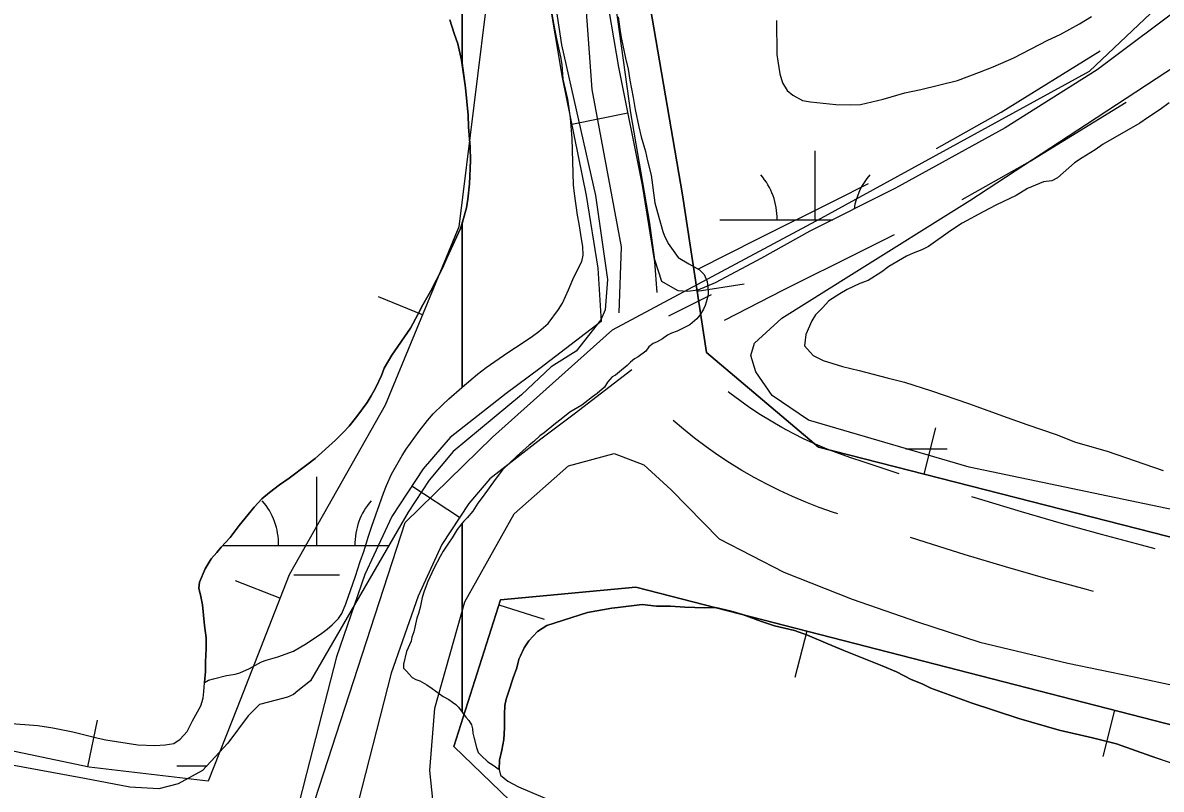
# Model space of a CAD drawing. Extents: x 3445503 to 3483459, y 540493 to 566012.
# Drawn here: x 3466127 to 3466724, y 548131 to 548533 of the extents above; entities that cross this region are included whole.
import ezdxf

# ---------------------------------------------------------------- set-up
doc = ezdxf.new("R2010")
doc.units = 0
for name, color, linetype in [('V-BORW-LINE', 7, 'Continuous'), ('V-ROAD-CNTR', 7, 'Continuous'), ('V-SITE-VEGE', 7, 'Continuous'), ('V-WETL-SWMP', 7, 'Continuous')]:
    doc.layers.add(name, color=color, linetype=linetype)

msp = doc.modelspace()

# ---------------------------------------------------------------- linework, layer by layer
at = {"layer": 'V-BORW-LINE'}
for p, q in [((3466480.43, 548391.89), (3466505.14, 548395.69)), ((3466336.38, 548379.36), (3466313.26, 548388.88)), ((3466599.44, 548295.88), (3466605.63, 548320.1)), ((3466261.66, 548230.82), (3466238.37, 548239.91)), ((3466376.44, 548227.39), (3466400.28, 548219.85)), ((3466537.95, 548213.53), (3466531.73, 548189.32)), ((3466699.31, 548172.08), (3466693.09, 548147.87)), ((3466160.89, 548142.4), (3466166.04, 548166.86))]:
    msp.add_line(p, q, dxfattribs=at)
for points in [[(3466529.84, 549052.52), (3466514.55, 549006.07), (3466471.5, 548955.66), (3466413.72, 548874.66), (3466390.5, 548777.79), (3466378.6, 548657.71), (3466371.24, 548552.91), (3466355.38, 548425.46), (3466316.86, 548332), (3466266.44, 548243.07), (3466239.25, 548173.4), (3466223.96, 548134.88), (3466161.65, 548142.24), (3465975.86, 548181.32)], [(3466720.03, 549039.55), (3466746.51, 549040.36), (3466878.64, 549045.12), (3466928.6, 549056.96), (3467103.1, 549012.85), (3467201.16, 548975.42), (3467294.87, 548904.06), (3467367.72, 548783.51), (3467391.05, 548616.54), (3467326.34, 548429.37), (3467274.5, 548300.59), (3467198.02, 548215.41), (3467139.38, 548172.91), (3466996.02, 548188.06), (3466743.16, 548259.11), (3466544, 548310.06), (3466485.39, 548359.68), (3466472.67, 548442.32), (3466444.86, 548605.42), (3466457.29, 548717.72), (3466547.64, 548876.81), (3466669.64, 548985.71), (3466720.03, 549039.55)], [(3466720.03, 549039.55), (3466669.64, 548985.71), (3466547.64, 548876.81), (3466457.29, 548717.72), (3466444.86, 548605.42), (3466472.67, 548442.32), (3466485.39, 548359.68), (3466544, 548310.06), (3466743.16, 548259.11), (3466947.33, 548201.74)], [(3468438.64, 548457.13), (3468325.16, 548391.76), (3468308.19, 548374.85), (3468127.69, 548173.83), (3467880.55, 548016.83), (3467765.45, 547928.77), (3467664.22, 547914.14), (3467531.26, 547860.94), (3467305.33, 547915.62), (3466839.35, 548027.9), (3466570.66, 548066.77), (3466392.05, 548115.36), (3466352.92, 548153.05), (3466377.25, 548229.95), (3466448.28, 548236.57), (3466888.5, 548123.48), (3467032.37, 548105.24), (3467163.25, 548095.66), (3467273.73, 548095.38), (3467363.81, 548180.97), (3467464.68, 548395.31), (3467500.46, 548530.34)], [(3466945.74, 548116.22), (3466888.5, 548123.48), (3466448.28, 548236.57), (3466377.25, 548229.95), (3466352.92, 548153.05), (3466392.05, 548115.36), (3466570.66, 548066.77), (3466839.35, 548027.9), (3467305.33, 547915.62), (3467531.26, 547860.94), (3467664.22, 547914.14), (3467765.45, 547928.77), (3467880.55, 548016.83), (3468127.69, 548173.83), (3468308.19, 548374.85), (3468325.16, 548391.76), (3468438.64, 548457.13)]]:
    msp.add_lwpolyline(points, dxfattribs=at)
at = {"layer": 'V-ROAD-CNTR'}
for p, q in [((3466444.1, 548485.08), (3466414.68, 548479.17)), ((3466355.85, 548273.09), (3466330.79, 548289.58))]:
    msp.add_line(p, q, dxfattribs=at)
for points in [[(3466562.56, 547860.67), (3466459.32, 547928.55), (3466300.48, 548017.95), (3466282.87, 548032.76), (3466270.93, 548052.65), (3466271.09, 548097.28), (3466327.38, 548270.5), (3466373.11, 548315.21), (3466436.12, 548371.6), (3466545.39, 548429.99), (3466686.15, 548507.15), (3466759.97, 548577.04), (3466803.84, 548655.61), (3466861.08, 548867.98), (3466863.2, 548946.27), (3466845.45, 548991.62), (3466814.27, 549023.68), (3466784.25, 549057.9), (3466706.44, 549079.36), (3466577.36, 549116.64), (3466478.58, 549135.21), (3466363.82, 549172.42), (3465951.36, 549278.7)], [(3466676.16, 549076.83), (3466664.47, 549038.51), (3466628.14, 549005.84), (3466559.49, 548952.06), (3466497.58, 548875.36), (3466445.25, 548786.18), (3466426.94, 548743.61), (3466414.56, 548702.04), (3466415.74, 548627.37), (3466425.24, 548497.45), (3466440.58, 548415.08), (3466439.35, 548380.47)], [(3466688.71, 549060.85), (3466685.7, 549049.43), (3466680.74, 549033.64), (3466671.38, 549019.71), (3466653.17, 549000.33), (3466615.54, 548970.84), (3466582.99, 548944.9), (3466558.34, 548923.29), (3466537.7, 548901.9), (3466517.55, 548877.57), (3466500.08, 548849.93), (3466491.51, 548834.79), (3466466.1, 548783.58), (3466447.53, 548734.67), (3466434.78, 548688.44), (3466429.59, 548647.25), (3466428.48, 548594.99), (3466431.75, 548553.39), (3466439.23, 548509.31), (3466451.68, 548447.29), (3466458.15, 548407.21), (3466459.2, 548391.08)], [(3466401.95, 548549.7), (3466409.73, 548503.85), (3466422.16, 548441.95), (3466428.3, 548403.84), (3466430.12, 548375.93), (3466397.87, 548351.22), (3466380.24, 548338.08), (3466350.97, 548315.14), (3466336.71, 548298.59), (3466320.32, 548273.65), (3466306.26, 548243.25), (3466291.26, 548200.18), (3466275.64, 548138.92), (3466266.77, 548104.68), (3466260.47, 548066.19), (3466258.84, 548044.67)], [(3466605.85, 548466.58), (3466639.81, 548485.72), (3466691.73, 548517.78)], [(3466619.47, 548439.82), (3466655.06, 548459.88), (3466705.39, 548490.96)], [(3466481.22, 548403.43), (3466512.24, 548419.22), (3466553.04, 548439.6), (3466570.33, 548448.25)], [(3466494.83, 548376.69), (3466525.75, 548392.43), (3466566.46, 548412.77), (3466583.94, 548421.51)], [(3466465.64, 548378.89), (3466488.03, 548390.06)], [(3466446.26, 548350.5), (3466415.96, 548327.28), (3466398.46, 548314.24), (3466371.79, 548293.34), (3466360.71, 548280.48), (3466346.61, 548259.04), (3466334.1, 548231.99), (3466320.01, 548191.53), (3466304.69, 548131.45), (3466296.16, 548098.49), (3466290.29, 548062.62), (3466289.03, 548046.11), (3466300.79, 548036.13), (3466321.03, 548021.35), (3466342.05, 548007.32), (3466379.51, 547987.44), (3466409.11, 547970.59), (3466438.69, 547951.89), (3466459.92, 547935.98), (3466482.01, 547914.36), (3466495.36, 547899), (3466503.46, 547887.5), (3466505.69, 547882.69)], [(3466586.31, 548296.11), (3466567.53, 548302.35), (3466560.95, 548304.44), (3466554.75, 548306.63), (3466548.62, 548309), (3466542.56, 548311.56), (3466536.59, 548314.3), (3466530.7, 548317.22), (3466524.9, 548320.33), (3466519.21, 548323.61), (3466513.61, 548327.06), (3466508.12, 548330.68), (3466502.75, 548334.47), (3466497.5, 548338.42), (3466496.72, 548339.04)], [(3466554.27, 548275.09), (3466551.42, 548275.99), (3466544.35, 548278.48), (3466537.37, 548281.18), (3466530.46, 548284.1), (3466523.65, 548287.23), (3466516.94, 548290.56), (3466510.34, 548294.1), (3466503.84, 548297.83), (3466497.47, 548301.77), (3466491.21, 548305.9), (3466485.09, 548310.21), (3466479.1, 548314.71), (3466473.25, 548319.4), (3466467.85, 548324)], [(3466720.65, 548256.8), (3466713.38, 548258.67), (3466692.38, 548264.27), (3466671.44, 548270.09), (3466650.57, 548276.11), (3466629.75, 548282.35), (3466624.43, 548284)], [(3466688.19, 548234.34), (3466684.5, 548235.33), (3466663.27, 548241.22), (3466642.1, 548247.33), (3466621, 548253.65), (3466599.96, 548260.18), (3466592.29, 548262.65)]]:
    msp.add_lwpolyline(points, dxfattribs=at)
at = {"layer": 'V-SITE-VEGE'}
for points in [[(3466350.8, 548533.99), (3466353, 548526.9), (3466354.9, 548521.54), (3466356.95, 548512.85), (3466357.16, 548511.32), (3466357.16, 548822.85)], [(3466357.16, 548822.85), (3466357.16, 548511.32), (3466358.88, 548498.36), (3466360.37, 548484.16), (3466360.53, 548477.92), (3466361.43, 548467.34), (3466361.6, 548460.39), (3466361.06, 548448.07), (3466360.21, 548440.09), (3466359.5, 548435.45), (3466357.63, 548428.63), (3466357.16, 548427.18), (3466357.16, 548341.52), (3466365.22, 548348.21), (3466369.84, 548351.85), (3466381.13, 548359.71), (3466389.23, 548364.81), (3466394.15, 548368.16), (3466397.48, 548370.63), (3466402.25, 548374.85), (3466407.73, 548382.26), (3466409.76, 548385.6), (3466412.92, 548392.42), (3466415.23, 548397.93), (3466418.83, 548405.48), (3466419.98, 548407.37), (3466420.7, 548410.71), (3466420.54, 548415.2), (3466419.95, 548418.24), (3466418.62, 548427.08), (3466417.74, 548431.72), (3466416.11, 548443.02), (3466415.66, 548447.51)], [(3466415.66, 548447.51), (3466414.87, 548471.86), (3466413.97, 548482.59), (3466413.37, 548487.51), (3466412.63, 548492.44), (3466410.14, 548503.01), (3466409.68, 548510.7), (3466408.94, 548514.61), (3466406.89, 548524.03), (3466406, 548528.52), (3466403.79, 548540.98)], [(3466439.02, 548535.7), (3466440.06, 548528.02), (3466440.8, 548523.96), (3466442.86, 548513.96), (3466444.18, 548508.17), (3466445.06, 548502.38), (3466446.83, 548493.25), (3466447.86, 548487.02), (3466449.78, 548478.04), (3466451.1, 548472.68), (3466453.29, 548465), (3466454.32, 548460.07), (3466456.23, 548452.69), (3466458.3, 548438.05), (3466459.62, 548432.98), (3466462.4, 548423.13), (3466463.13, 548421.25), (3466465.18, 548416.77), (3466470.56, 548409.39), (3466476.08, 548406.07), (3466481.6, 548403.04), (3466484.07, 548400.58), (3466485.67, 548396.96), (3466486.27, 548392.18), (3466486.13, 548390.15), (3466485.7, 548387.83), (3466484.69, 548384.35), (3466483.83, 548382.32), (3466481.81, 548379.27), (3466480.22, 548377.38), (3466476.61, 548374.18), (3466469.95, 548370.82), (3466467.05, 548369.8), (3466464.88, 548368.78), (3466462.28, 548366.89), (3466459.53, 548365.29), (3466457.35, 548364.41), (3466455.04, 548362.67), (3466453.45, 548360.34), (3466449.55, 548357.43), (3466447.52, 548356.41), (3466445.5, 548354.52), (3466443.77, 548352.77), (3466439.71, 548349.57), (3466437.69, 548347.83), (3466435.81, 548346.81), (3466433.35, 548344.05), (3466431.77, 548341.43), (3466428.01, 548338.09), (3466425.55, 548336.34), (3466421.5, 548333.28), (3466419.91, 548331.98), (3466413.68, 548328.33)], [(3466522.04, 548533.75), (3466522.19, 548515.86), (3466522.65, 548512.33), (3466523.81, 548505.72), (3466525.17, 548501.09), (3466527.63, 548496.92), (3466530.52, 548494.51), (3466535.62, 548491.68), (3466539.82, 548491.05), (3466553.08, 548489.61), (3466560.81, 548489.45), (3466566.11, 548489.71), (3466578.02, 548492.46), (3466589.25, 548495.86), (3466597.63, 548497.47), (3466617.02, 548502.26), (3466628.47, 548506.55), (3466635.73, 548509.48), (3466646.52, 548514.2), (3466664.33, 548523.39), (3466670.71, 548526.32), (3466680.83, 548531.92), (3466687.2, 548535.72)], [(3466727.97, 548490.55), (3466723.14, 548486.98), (3466716.55, 548482.73), (3466712.6, 548479.83), (3466693.25, 548468.86), (3466689.08, 548465.96), (3466682.27, 548461.71), (3466678.31, 548459.03), (3466669.32, 548451.22), (3466666.46, 548449.66), (3466662.05, 548449.18), (3466653.69, 548445.58), (3466647.75, 548442), (3466637.41, 548437.06), (3466630.38, 548433.47), (3466619.38, 548427.42), (3466613.23, 548423.4), (3466601.81, 548415.14), (3466598.29, 548413.56), (3466593.67, 548411.76), (3466590.15, 548410.19), (3466580.92, 548404.82), (3466577.19, 548401.92), (3466570.16, 548397.44), (3466565.75, 548395.86), (3466559.15, 548392.72), (3466555.2, 548390.48), (3466549.48, 548386.68), (3466546.2, 548383.12), (3466542.48, 548379.34), (3466540.52, 548376.23), (3466537.48, 548369.14), (3466536.64, 548363.17), (3466541.32, 548358.13), (3466546.42, 548355.52), (3466556.6, 548352.29), (3466565.46, 548350.15), (3466580.06, 548346.29), (3466589.13, 548344.15), (3466603.29, 548339.63), (3466622.78, 548332.94), (3466642.94, 548325.59), (3466653.34, 548321.92), (3466668.62, 548316.74), (3466678.81, 548312.62), (3466695.41, 548307.9), (3466724.86, 548297.75)], [(3466413.68, 548328.33), (3466410.07, 548325.42), (3466405.29, 548321.79), (3466400.23, 548317.57), (3466397.92, 548315.96), (3466394.74, 548313.06), (3466392.28, 548311.02), (3466385.63, 548305.2), (3466378.4, 548298.08), (3466374.5, 548293.14), (3466368.15, 548284.28), (3466365.41, 548280.65), (3466362.81, 548276.43), (3466359.92, 548272.94), (3466358.04, 548271.2), (3466357.16, 548270.15), (3466357.16, 548171.15), (3466359.21, 548168.43), (3466360.67, 548166.69), (3466362.12, 548164.38), (3466362.71, 548162.35), (3466362.86, 548160.03), (3466363.3, 548158), (3466364.77, 548152.5), (3466365.64, 548150.04), (3466367.1, 548148.44), (3466370.59, 548144.98), (3466373.49, 548143.24), (3466376.54, 548141.08), (3466376.73, 548145.94), (3466378.01, 548151.25), (3466379.07, 548156.78), (3466379.46, 548162.96), (3466379.4, 548170.03), (3466379.59, 548174.67), (3466380.23, 548177.99), (3466381.52, 548181.53), (3466383.89, 548189.06), (3466385.83, 548194.37), (3466386.9, 548198.79), (3466389.73, 548204.78), (3466392.13, 548208.56), (3466396.73, 548213.45), (3466401.56, 548216.58), (3466422.92, 548223.37), (3466435.71, 548225.68), (3466438.81, 548225.93), (3466451.6, 548227.57), (3466459.12, 548226.75), (3466466.4, 548226.59), (3466473.91, 548226.2), (3466484.51, 548225.85), (3466490.03, 548225.89), (3466498.22, 548223.97), (3466504.2, 548222.25), (3466514.16, 548218.58), (3466521.02, 548216.42), (3466531.42, 548213.85), (3466538.29, 548211.48), (3466548.92, 548206.93), (3466557.34, 548203.46), (3466577.5, 548195.45), (3466585.03, 548192.2), (3466592.57, 548188.28), (3466598.33, 548185.9), (3466602.99, 548183.73), (3466624.03, 548175.95), (3466649.04, 548167.75), (3466670.29, 548161.74), (3466687.77, 548157.68), (3466700.38, 548154.47), (3466718.54, 548147.99), (3466730.05, 548144.11)]]:
    msp.add_lwpolyline(points, dxfattribs=at)
for points in [[(3466357.16, 548341.52), (3466357.16, 548427.18), (3466356.34, 548424.71), (3466349.14, 548409.18), (3466346.83, 548403.95), (3466340.78, 548392.05), (3466336.6, 548384.64), (3466334, 548379.56), (3466330.11, 548372.45), (3466320.29, 548358.21), (3466316.4, 548351.39), (3466314.96, 548347.62), (3466311.94, 548341.37), (3466309.49, 548336.87), (3466307.32, 548333.39), (3466301.98, 548326.12), (3466297.94, 548321.04), (3466295.04, 548317.84), (3466290.71, 548313.63), (3466280.15, 548304.17), (3466275.82, 548300.68), (3466266.56, 548293.84), (3466261.5, 548290.35), (3466256.14, 548286.27), (3466252.24, 548282.92), (3466248.19, 548278.56), (3466240.25, 548268.97), (3466235.48, 548262.73), (3466230.86, 548257.64), (3466228.55, 548254.73), (3466225.66, 548251.54), (3466222.49, 548246.16), (3466219.46, 548239.2), (3466219.18, 548236.15), (3466220.21, 548231.81), (3466221.09, 548227.32), (3466222.14, 548216.45), (3466223.03, 548210.07), (3466223.04, 548204.27), (3466222.76, 548201.08), (3466222.63, 548197.31), (3466222.64, 548192.24), (3466222.22, 548188.76), (3466222.18, 548186.74), (3466224.21, 548187.91), (3466226.81, 548188.64), (3466233.62, 548190.4), (3466238.12, 548190.99), (3466240.72, 548191.72), (3466245.64, 548193.91), (3466252.01, 548197.41), (3466254.47, 548198.43), (3466260.56, 548200.05), (3466268.81, 548203.11), (3466275.61, 548207.05), (3466283.71, 548212.58), (3466286.46, 548214.62), (3466289.06, 548216.95), (3466292.39, 548220.29), (3466294.12, 548222.9), (3466296.28, 548227.98), (3466301.31, 548242.35), (3466303.75, 548250.04), (3466305.62, 548255.26), (3466308.06, 548263.39), (3466309.79, 548268.61), (3466315.97, 548285.88), (3466317.55, 548289.94), (3466320.14, 548295.89), (3466325.77, 548305.62), (3466327.93, 548308.96), (3466334.72, 548318.41), (3466339.05, 548323.93), (3466342.08, 548327.42), (3466347, 548332.36), (3466350.18, 548335.41), (3466356.98, 548341.37)], [(3466357.16, 548171.15), (3466357.16, 548270.15), (3466356.45, 548269.31), (3466354.58, 548266.84), (3466351.98, 548262.48), (3466349.96, 548259.72), (3466347.22, 548255.51), (3466345.63, 548252.75), (3466342.31, 548246.36), (3466339.29, 548239.54), (3466337.27, 548234.61), (3466336.27, 548231.13), (3466335.12, 548226.05), (3466334.27, 548222.86), (3466333.4, 548220.39), (3466331.83, 548213.28), (3466330.82, 548210.38), (3466330.39, 548208.35), (3466328.09, 548202.84), (3466326.52, 548196.31), (3466326.52, 548194.13), (3466327.98, 548192.54), (3466329.43, 548191.1), (3466331.03, 548189.36), (3466332.92, 548188.21), (3466334.95, 548187.49), (3466338.72, 548185.47), (3466341.48, 548183.59), (3466347.29, 548179.27), (3466350.2, 548177.68), (3466352.09, 548176.38), (3466353.83, 548175.08), (3466355.28, 548173.64)]]:
    msp.add_lwpolyline(points, close=True, dxfattribs=at)
at = {"layer": 'V-WETL-SWMP'}
for p, q in [((3466542.37, 548429.29), (3466542.37, 548465.29)), ((3466492.37, 548429.29), (3466551.65, 548429.29)), ((3466589.87, 548309.22), (3466611.53, 548309.22)), ((3466280.94, 548258.48), (3466280.94, 548294.48)), ((3466231.62, 548258.48), (3466318.69, 548258.48)), ((3466268.94, 548243.05), (3466292.94, 548243.05)), ((3466207.53, 548143.04), (3466223.44, 548143.04))]:
    msp.add_line(p, q, dxfattribs=at)
for points in [[(3466398.86, 548590.46), (3466409.3, 548520.99), (3466427.13, 548441.9), (3466433.45, 548397.92), (3466432.2, 548381.94), (3466429.93, 548376.72), (3466416.94, 548360.39), (3466403.93, 548352.2), (3466388.32, 548337.48), (3466352.55, 548307.72), (3466339.89, 548292.69), (3466328.85, 548276.03), (3466277.61, 548187.55), (3466271.11, 548182.31), (3466268.83, 548180.35), (3466265.58, 548179.04), (3466259.71, 548177.39), (3466250.92, 548175.08), (3466245.07, 548169.2), (3466234.35, 548154.82), (3466221.03, 548140.44), (3466208.34, 548133.56), (3466198.24, 548130.92), (3466182.92, 548131.86), (3466159.11, 548136.35), (3466085.73, 548149.82)], [(3467380.88, 548578.8), (3467369.96, 548513.43), (3467334.91, 548434.92), (3467284.86, 548343.95), (3467245.17, 548286.99), (3467206.74, 548246.36), (3467178.05, 548226.02), (3467147.38, 548211.56), (3467118, 548203.63), (3467076.18, 548204.82), (3466623.09, 548299.54), (3466538.73, 548324.12), (3466519.75, 548337.13), (3466511.22, 548349.52), (3466508.58, 548358.01), (3466510.52, 548364.55), (3466524.85, 548377.66), (3466561.38, 548400.63), (3466623.34, 548439.37), (3466684.64, 548479.4), (3466757.68, 548527.32), (3466781.14, 548548.29)], [(3466738.99, 548544.57), (3466690.12, 548507.86), (3466641.88, 548477.35), (3466584.51, 548445.84), (3466539.52, 548423.18), (3466514.09, 548409.06), (3466489.96, 548396.26), (3466480.83, 548392.31), (3466475.28, 548391.64), (3466470.39, 548391.95), (3466466.46, 548394.23), (3466461.88, 548396.83), (3466458.26, 548408.24), (3466455.59, 548427.5), (3466445.62, 548485.27), (3466436.95, 548548.26)], [(3466261.5, 548290.34), (3466266.56, 548293.84), (3466275.82, 548300.68), (3466280.16, 548304.17), (3466290.71, 548313.62), (3466295.05, 548317.84), (3466297.94, 548321.04), (3466301.98, 548326.12), (3466307.32, 548333.39), (3466309.49, 548336.87), (3466311.94, 548341.37), (3466314.96, 548347.62), (3466316.4, 548351.39), (3466320.29, 548358.21), (3466330.11, 548372.45), (3466334, 548379.56), (3466336.6, 548384.64), (3466340.78, 548392.05), (3466346.83, 548403.95), (3466349.14, 548409.18), (3466356.34, 548424.71), (3466357.63, 548428.63), (3466359.5, 548435.45), (3466360.21, 548440.09), (3466361.06, 548448.06), (3466361.6, 548460.39), (3466361.43, 548467.34), (3466360.53, 548477.92), (3466360.37, 548484.16), (3466358.88, 548498.36), (3466356.95, 548512.85), (3466354.9, 548521.54), (3466353, 548526.9), (3466350.8, 548533.99)], [(3466522.04, 548533.75), (3466522.18, 548515.86), (3466522.65, 548512.33), (3466523.81, 548505.72), (3466525.17, 548501.09), (3466527.63, 548496.92), (3466530.52, 548494.51), (3466535.62, 548491.68), (3466539.82, 548491.05), (3466553.08, 548489.61), (3466560.81, 548489.45), (3466566.11, 548489.71), (3466578.02, 548492.46), (3466589.25, 548495.86), (3466597.63, 548497.47), (3466617.02, 548502.26), (3466628.47, 548506.55), (3466635.73, 548509.48), (3466646.52, 548514.2), (3466664.33, 548523.39), (3466670.71, 548526.32), (3466680.83, 548531.92), (3466687.2, 548535.72)], [(3466727.97, 548490.55), (3466723.14, 548486.98), (3466716.55, 548482.73), (3466712.6, 548479.83), (3466693.25, 548468.86), (3466689.08, 548465.96), (3466682.27, 548461.71), (3466678.31, 548459.03), (3466669.32, 548451.22), (3466666.46, 548449.66), (3466662.05, 548449.18), (3466653.69, 548445.58), (3466647.75, 548442), (3466637.41, 548437.06), (3466630.38, 548433.47), (3466619.38, 548427.42), (3466613.23, 548423.4), (3466601.81, 548415.14), (3466598.29, 548413.56), (3466593.67, 548411.76), (3466590.15, 548410.19), (3466580.92, 548404.81), (3466577.19, 548401.91), (3466570.16, 548397.44), (3466565.75, 548395.86), (3466559.15, 548392.72), (3466555.2, 548390.48), (3466549.48, 548386.68), (3466546.2, 548383.12), (3466542.48, 548379.34), (3466540.51, 548376.23), (3466537.48, 548369.14), (3466536.64, 548363.17), (3466541.32, 548358.13), (3466546.42, 548355.52), (3466556.6, 548352.29), (3466565.45, 548350.15), (3466580.06, 548346.29), (3466589.13, 548344.15), (3466603.3, 548339.63), (3466622.78, 548332.94), (3466642.93, 548325.59), (3466653.34, 548321.92), (3466668.62, 548316.74), (3466678.81, 548312.62), (3466695.41, 548307.9), (3466724.86, 548297.75)], [(3466341.85, 548125.35), (3466340.22, 548140.47), (3466342.91, 548173.12), (3466358.67, 548228.9), (3466384.41, 548275.15), (3466413, 548300.32), (3466436.86, 548306.76), (3466452.4, 548300.83), (3466466.77, 548287.73), (3466491.93, 548261.93), (3466525.81, 548244.52), (3466561.68, 548230.29), (3466595.95, 548218.45), (3466628.63, 548207.8), (3466674.83, 548196.79), (3466708.69, 548189.72), (3466767.25, 548177.15)], [(3466100.08, 548166.8), (3466134.74, 548164.15), (3466142.57, 548162.87), (3466153.01, 548160.72), (3466166.36, 548157.43), (3466170.42, 548156.57), (3466187.1, 548154.01), (3466196.08, 548153.6), (3466201.45, 548153.91), (3466205.94, 548154.65), (3466209.41, 548156.97), (3466213.02, 548161.04), (3466215.76, 548166.56), (3466220.23, 548174.4), (3466221.38, 548178.46), (3466221.81, 548181.94), (3466222.22, 548188.76), (3466222.64, 548192.24), (3466222.63, 548197.31), (3466222.76, 548201.08), (3466223.04, 548204.27), (3466223.03, 548210.07), (3466222.14, 548216.45), (3466221.09, 548227.31), (3466220.21, 548231.81), (3466219.18, 548236.15), (3466219.46, 548239.2), (3466222.49, 548246.16), (3466225.66, 548251.54), (3466228.55, 548254.73), (3466230.86, 548257.64), (3466235.48, 548262.73), (3466240.25, 548268.97), (3466248.19, 548278.57), (3466252.24, 548282.93), (3466256.14, 548286.27), (3466261.5, 548290.34)], [(3466730.05, 548144.1), (3466718.54, 548147.99), (3466700.38, 548154.47), (3466687.77, 548157.68), (3466670.29, 548161.74), (3466649.04, 548167.75), (3466624.03, 548175.95), (3466602.99, 548183.73), (3466598.33, 548185.9), (3466592.57, 548188.28), (3466585.03, 548192.2), (3466577.5, 548195.45), (3466557.34, 548203.46), (3466548.92, 548206.93), (3466538.29, 548211.48), (3466531.42, 548213.85), (3466521.02, 548216.42), (3466514.16, 548218.57), (3466504.2, 548222.25), (3466498.22, 548223.97), (3466490.03, 548225.89), (3466484.51, 548225.85), (3466473.91, 548226.2), (3466466.4, 548226.59), (3466459.11, 548226.75), (3466451.6, 548227.57), (3466438.8, 548225.93), (3466435.71, 548225.68), (3466422.93, 548223.37), (3466401.56, 548216.58), (3466396.73, 548213.45), (3466392.13, 548208.55), (3466389.73, 548204.78), (3466386.91, 548198.8), (3466385.84, 548194.37), (3466383.89, 548189.06), (3466381.52, 548181.53), (3466380.23, 548177.99), (3466379.59, 548174.67), (3466379.41, 548170.03), (3466379.46, 548162.96), (3466379.07, 548156.78), (3466378.01, 548151.25), (3466376.73, 548145.94), (3466376.54, 548141.08), (3466377.23, 548137.99), (3466381.23, 548134.93), (3466386.77, 548131.89), (3466400.73, 548126.04)]]:
    msp.add_lwpolyline(points, dxfattribs=at)
for centre, start, end in [((3466487.12, 548429.77), 359.22818, 40.77184), ((3466597.61, 548429.77), 139.22818, 171.66825), ((3466225.7, 548258.95), 359.22818, 40.77184), ((3466336.18, 548258.95), 139.22818, 180.77184)]:
    msp.add_arc(centre, 35.25, start, end, dxfattribs=at)

doc.saveas('drawing.dxf')
